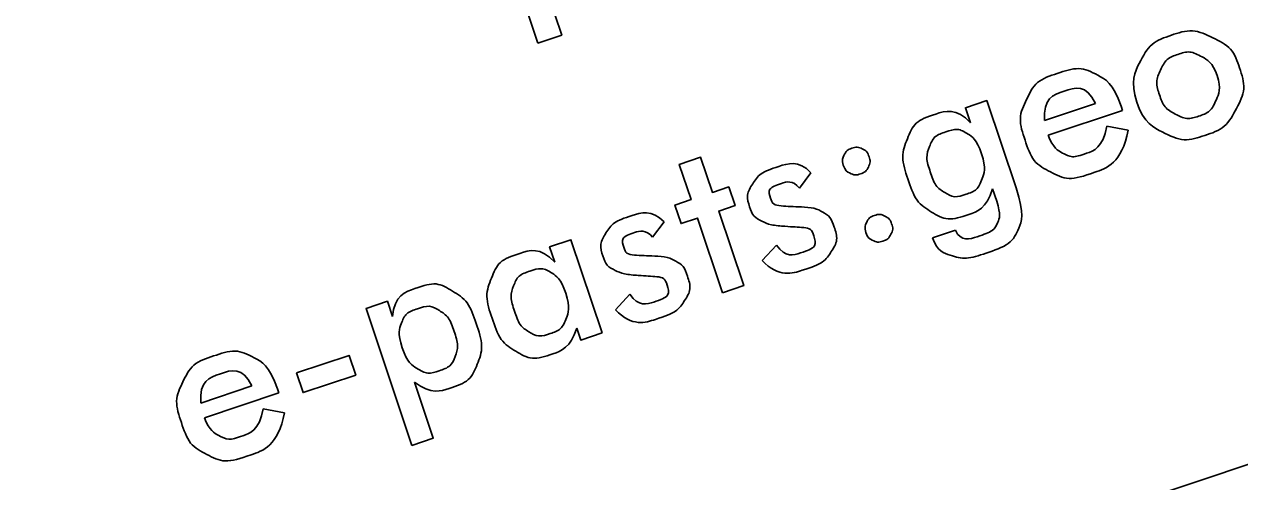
# Model space of a CAD drawing. Extents: x 469981 to 472086, y 246785 to 247785.
# Drawn here: x 472060.85 to 472066.66, y 247503.77 to 247505.96 of the extents above; entities that cross this region are included whole.
import ezdxf

# ---------------------------------------------------------------- set-up
doc = ezdxf.new("R2010")
doc.units = 0
doc.layers.add('RAMI_PLAN_####_TKST_#', color=7, linetype='Continuous')

msp = doc.modelspace()

# ---------------------------------------------------------------- linework, layer by layer
at = {"layer": 'RAMI_PLAN_####_TKST_#'}
for points in [[(472060.8547, 247501.8944), (472084.5585, 247509.8399)], [(472063.3093, 247505.8704), (472063.1766, 247506.2665), (472063.0902, 247506.2375), (472063.0571, 247506.3364), (472063.1434, 247506.3654), (472063.0807, 247506.5525), (472063.194, 247506.5904), (472063.2567, 247506.4033), (472063.3436, 247506.4324), (472063.3767, 247506.3336), (472063.2898, 247506.3044), (472063.4226, 247505.9083), (472063.3093, 247505.8704)], [(472065.376, 247505.4879), (472065.3515, 247505.5609), (472065.4535, 247505.5951), (472065.5935, 247505.1773)], [(472065.7299, 247505.4998), (472065.9736, 247505.5815)], [(472066.0961, 247505.5675), (472066.1025, 247505.5482)], [(472066.1025, 247505.5482), (472065.7466, 247505.4289)], [(472066.027, 247505.4725), (472066.129, 247505.4534)], [(472064.1903, 247504.6761), (472064.0708, 247505.0326), (472063.9931, 247505.0065), (472063.9632, 247505.0955), (472064.0409, 247505.1216), (472063.9845, 247505.29), (472064.0864, 247505.3241), (472064.1429, 247505.1557), (472064.2211, 247505.182), (472064.2509, 247505.093), (472064.1727, 247505.0668), (472064.2922, 247504.7103), (472064.1903, 247504.6761)], [(472064.6137, 247505.2501), (472064.5581, 247505.1761)], [(472065.5012, 247505.1144), (472065.4815, 247505.1732)], [(472063.9125, 247505.0151), (472063.8569, 247504.9411)], [(472065.1948, 247504.9381), (472065.3044, 247504.9748)], [(472063.389, 247504.8218), (472063.3645, 247504.8948), (472063.4665, 247504.929), (472063.6158, 247504.4835)], [(472064.3801, 247504.8295), (472064.4492, 247504.9039)], [(472062.7072, 247503.9459), (472062.4876, 247504.6009), (472062.5896, 247504.6351), (472062.6141, 247504.5621)], [(472063.6789, 247504.5944), (472063.748, 247504.6689)], [(472063.6158, 247504.4835), (472063.5139, 247504.4494), (472063.4945, 247504.5071)], [(472062.1557, 247504.2923), (472062.4069, 247504.3765), (472062.4384, 247504.2824), (472062.1872, 247504.1982), (472062.1557, 247504.2923)], [(472061.6985, 247504.1485), (472061.9422, 247504.2301)], [(472062.7195, 247504.2474), (472062.8091, 247503.9801), (472062.7072, 247503.9459)], [(472062.0711, 247504.1969), (472061.7152, 247504.0776)], [(472062.0647, 247504.2162), (472062.0711, 247504.1969)], [(472061.9956, 247504.1212), (472062.0976, 247504.102)]]:
    msp.add_lwpolyline(points, dxfattribs=at)
for points in [[(472066.171, 247505.587), (472066.1376, 247505.6866), (472066.1862, 247505.7802), (472066.2348, 247505.8739), (472066.3353, 247505.9076), (472066.4377, 247505.9419), (472066.5333, 247505.8955), (472066.6288, 247505.8491), (472066.6615, 247505.7514), (472066.6954, 247505.6504), (472066.6473, 247505.5584), (472066.597, 247505.4621), (472066.496, 247505.4283), (472066.3954, 247505.3946), (472066.2999, 247505.441), (472066.2044, 247505.4873), (472066.171, 247505.587)], [(472066.5543, 247505.7144), (472066.5334, 247505.7768), (472066.4789, 247505.8061), (472066.4244, 247505.8353), (472066.367, 247505.8161), (472066.3097, 247505.7969), (472066.2838, 247505.7407), (472066.258, 247505.6845), (472066.2789, 247505.6221), (472066.2998, 247505.5597), (472066.3543, 247505.5304), (472066.4088, 247505.5012), (472066.4661, 247505.5204), (472066.523, 247505.5395), (472066.5491, 247505.5957), (472066.5752, 247505.652), (472066.5543, 247505.7144)], [(472066.129, 247505.4534), (472066.0994, 247505.2954), (472065.9505, 247505.2454), (472065.8434, 247505.2095), (472065.7581, 247505.2536), (472065.6728, 247505.2977), (472065.6363, 247505.4067), (472065.6011, 247505.5115), (472065.6438, 247505.6008), (472065.6865, 247505.6901), (472065.7899, 247505.7247), (472065.8975, 247505.7608), (472065.9782, 247505.7195), (472066.059, 247505.6782), (472066.0961, 247505.5675)], [(472065.9736, 247505.5815), (472065.929, 247505.6755), (472065.8206, 247505.6392), (472065.7215, 247505.606), (472065.7299, 247505.4998)], [(472065.4815, 247505.1732), (472065.4526, 247505.0786), (472065.3601, 247505.0476), (472065.2662, 247505.0161), (472065.1903, 247505.062), (472065.1143, 247505.1078), (472065.0764, 247505.2211), (472065.0405, 247505.3282), (472065.0742, 247505.4122), (472065.1079, 247505.4961), (472065.1967, 247505.5259), (472065.3093, 247505.5637), (472065.376, 247505.4879)], [(472065.4288, 247505.3403), (472065.4055, 247505.4098), (472065.3605, 247505.4373), (472065.3154, 247505.4648), (472065.2576, 247505.4455), (472065.1998, 247505.4261), (472065.18, 247505.3753), (472065.1601, 247505.3244), (472065.1838, 247505.254), (472065.2075, 247505.183), (472065.2527, 247505.1553), (472065.2978, 247505.1275), (472065.3556, 247505.1469), (472065.4096, 247505.165), (472065.4304, 247505.2169), (472065.452, 247505.2712), (472065.4288, 247505.3403)], [(472065.7466, 247505.4289), (472065.7714, 247505.3675), (472065.8165, 247505.3436), (472065.8616, 247505.3196), (472065.9169, 247505.3382), (472066.0099, 247505.3693), (472066.027, 247505.4725)], [(472064.7679, 247505.2853), (472064.7596, 247505.3102), (472064.7717, 247505.3341), (472064.7838, 247505.3581), (472064.8093, 247505.3666), (472064.8352, 247505.3753), (472064.8589, 247505.3639), (472064.8826, 247505.3525), (472064.8913, 247505.3266), (472064.8998, 247505.3012), (472064.888, 247505.2771), (472064.8761, 247505.2531), (472064.8502, 247505.2444), (472064.8243, 247505.2357), (472064.8004, 247505.2478), (472064.7764, 247505.2599), (472064.7679, 247505.2853)], [(472064.4492, 247504.9039), (472064.4913, 247504.8421), (472064.5721, 247504.8692), (472064.6454, 247504.8938), (472064.6257, 247504.9526), (472064.6158, 247504.9822), (472064.5804, 247504.9881), (472064.5374, 247504.9904), (472064.4946, 247504.9933), (472064.418, 247504.999), (472064.38, 247505.0176), (472064.3369, 247505.0387), (472064.3214, 247505.0848), (472064.3016, 247505.144), (472064.3353, 247505.1968), (472064.369, 247505.2497), (472064.4469, 247505.2758), (472064.5539, 247505.3117), (472064.6137, 247505.2501)], [(472064.5581, 247505.1761), (472064.5254, 247505.2163), (472064.4686, 247505.1973), (472064.4043, 247505.1757), (472064.4213, 247505.125), (472064.4308, 247505.0968), (472064.4693, 247505.0909), (472064.5171, 247505.0886), (472064.5649, 247505.0863), (472064.6331, 247505.0825), (472064.6693, 247505.0617), (472064.7079, 247505.0401), (472064.7238, 247504.9927), (472064.7459, 247504.9269), (472064.711, 247504.8733), (472064.6756, 247504.8181), (472064.5896, 247504.7893), (472064.4613, 247504.7463), (472064.3801, 247504.8295)], [(472065.5935, 247505.1773), (472065.6362, 247505.05), (472065.6048, 247504.9799), (472065.5721, 247504.9062), (472065.4453, 247504.8637), (472065.3523, 247504.8326), (472065.2845, 247504.8534), (472065.2166, 247504.8743), (472065.1948, 247504.9381)], [(472065.3044, 247504.9748), (472065.3289, 247504.9174), (472065.4198, 247504.9479), (472065.4876, 247504.9706), (472065.5059, 247505.0113), (472065.5222, 247505.0487), (472065.5012, 247505.1144)], [(472063.748, 247504.6689), (472063.7901, 247504.6071), (472063.8709, 247504.6342), (472063.9442, 247504.6588), (472063.9245, 247504.7175), (472063.9146, 247504.7471), (472063.8792, 247504.753), (472063.8362, 247504.7553), (472063.7934, 247504.7583), (472063.7169, 247504.764), (472063.6788, 247504.7826), (472063.6357, 247504.8037), (472063.6202, 247504.8497), (472063.6004, 247504.9089), (472063.6341, 247504.9618), (472063.6678, 247505.0147), (472063.7457, 247505.0408), (472063.8527, 247505.0766), (472063.9125, 247505.0151)], [(472064.8758, 247504.9633), (472064.8675, 247504.9882), (472064.8795, 247505.0126), (472064.8915, 247505.037), (472064.9169, 247505.0456), (472064.9428, 247505.0542), (472064.9666, 247505.0424), (472064.9905, 247505.0305), (472064.9992, 247505.0047), (472065.0077, 247504.9793), (472064.9957, 247504.9557), (472064.9837, 247504.932), (472064.9578, 247504.9234), (472064.932, 247504.9147), (472064.9082, 247504.9263), (472064.8844, 247504.9379), (472064.8758, 247504.9633)], [(472063.8569, 247504.9411), (472063.8242, 247504.9813), (472063.7674, 247504.9622), (472063.7031, 247504.9407), (472063.7202, 247504.8899), (472063.7296, 247504.8617), (472063.7682, 247504.8558), (472063.8159, 247504.8536), (472063.8637, 247504.8513), (472063.9319, 247504.8474), (472063.9681, 247504.8267), (472064.0067, 247504.8051), (472064.0226, 247504.7576), (472064.0447, 247504.6918), (472064.0098, 247504.6383), (472063.9745, 247504.5831), (472063.8884, 247504.5542), (472063.7601, 247504.5112), (472063.6789, 247504.5944)], [(472063.4945, 247504.5071), (472063.4656, 247504.4125), (472063.3732, 247504.3815), (472063.2793, 247504.35), (472063.2033, 247504.3959), (472063.1274, 247504.4418), (472063.0894, 247504.5551), (472063.0535, 247504.6622), (472063.0872, 247504.7462), (472063.121, 247504.8301), (472063.2097, 247504.8599), (472063.3224, 247504.8976), (472063.389, 247504.8218)], [(472063.4418, 247504.6742), (472063.4185, 247504.7438), (472063.3735, 247504.7713), (472063.3284, 247504.7988), (472063.2706, 247504.7794), (472063.2128, 247504.76), (472063.193, 247504.7092), (472063.1732, 247504.6584), (472063.1968, 247504.5879), (472063.2206, 247504.517), (472063.2657, 247504.4892), (472063.3108, 247504.4615), (472063.3686, 247504.4809), (472063.4227, 247504.499), (472063.4434, 247504.5509), (472063.465, 247504.6052), (472063.4418, 247504.6742)], [(472062.6141, 247504.5621), (472062.6216, 247504.6627), (472062.7352, 247504.7008), (472062.8239, 247504.7305), (472062.901, 247504.6837), (472062.978, 247504.6369), (472063.0139, 247504.5298), (472063.0519, 247504.4165), (472063.0189, 247504.3341), (472062.986, 247504.2517), (472062.8921, 247504.2203), (472062.7996, 247504.1893), (472062.7195, 247504.2474)], [(472062.6606, 247504.4124), (472062.684, 247504.3423), (472062.7338, 247504.3125), (472062.7814, 247504.284), (472062.8369, 247504.3026), (472062.8946, 247504.322), (472062.9135, 247504.3709), (472062.9324, 247504.4198), (472062.9084, 247504.4913), (472062.8848, 247504.5617), (472062.8384, 247504.5904), (472062.792, 247504.619), (472062.7342, 247504.5996), (472062.6764, 247504.5802), (472062.6568, 247504.5311), (472062.6373, 247504.4819), (472062.6606, 247504.4124)], [(472062.0976, 247504.102), (472062.068, 247503.944), (472061.9191, 247503.8941), (472061.812, 247503.8582), (472061.7267, 247503.9023), (472061.6414, 247503.9463), (472061.6049, 247504.0553), (472061.5697, 247504.1601), (472061.6124, 247504.2494), (472061.6551, 247504.3388), (472061.7585, 247504.3734), (472061.8661, 247504.4095), (472061.9468, 247504.3682), (472062.0276, 247504.3269), (472062.0647, 247504.2162)], [(472061.9422, 247504.2301), (472061.8976, 247504.3242), (472061.7892, 247504.2878), (472061.6901, 247504.2546), (472061.6985, 247504.1485)], [(472061.7152, 247504.0776), (472061.74, 247504.0162), (472061.7851, 247503.9922), (472061.8302, 247503.9683), (472061.8855, 247503.9869), (472061.9785, 247504.018), (472061.9956, 247504.1212)]]:
    msp.add_open_spline(points, degree=3, dxfattribs=at)

doc.saveas('drawing.dxf')
